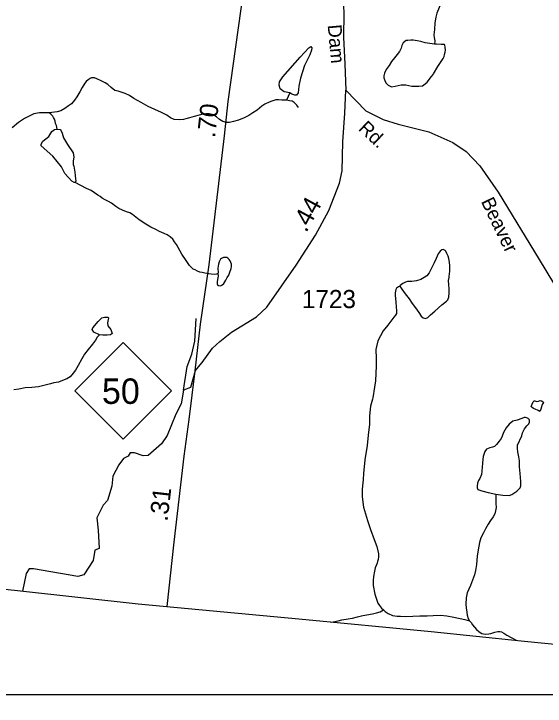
# Model space of a CAD drawing. Extents: x 2056842 to 2160602, y 826753 to 1016856.
# Drawn here: x 2089546 to 2093202, y 845771 to 850532 of the extents above; entities that cross this region are included whole.
import ezdxf

# ---------------------------------------------------------------- set-up
doc = ezdxf.new("R2010")
doc.units = 0
for name, color, linetype in [('Exist Boundary Political CountyLine', 7, 'Continuous'), ('Exist Hydrographic Creek Single Shore', 7, 'Continuous'), ('Exist Hydrographic Misc Water Feature', 7, 'Continuous'), ('Exist Road Non-System Type 51', 7, 'Continuous'), ('Exist Road Primary NC Attributed', 7, 'Continuous'), ('Exist Road Primary NC Service Mileage Hundredths English Label', 7, 'Continuous'), ('Exist Road Primary NC Shield CELL', 7, 'Continuous'), ('Exist Road Primary NC Shield Number Label', 7, 'Continuous'), ('Exist Road Secondary Mileage Hundredths English Label', 7, 'Continuous'), ('Exist Road Secondary Type 20 Attributed', 7, 'Continuous'), ('Exist Road Secondary Type 51 Attributed', 7, 'Continuous'), ('Exist Road Secondary Type 51 Label', 7, 'Continuous'), ('Exist Road Secondary Type 51 Number Label', 7, 'Continuous'), ('Map Preparation Inset Cut Line', 7, 'Continuous')]:
    doc.layers.add(name, color=color, linetype=linetype)

msp = doc.modelspace()

# ---------------------------------------------------------------- linework, layer by layer
at = {"layer": 'Exist Boundary Political CountyLine'}
msp.add_lwpolyline([(2087202.4, 846841.6), (2088278.5, 846703.3), (2089060.9, 846620.9), (2089592.9, 846564), (2090401.1, 846475.5), (2091507.2, 846371.9), (2092417.4, 846283.6), (2093037.6, 846221), (2093614.4, 846162.7), (2094823.1, 845562.6), (2096040.2, 844956.3), (2096290.8, 844827.9), (2097736.3, 844110.3), (2098905.5, 843530.6), (2099954.7, 843014.5), (2100389.5, 842806.4), (2101933, 842032.5), (2102162, 841868.8), (2110170.3, 837920.8)], dxfattribs=at)
at = {"layer": 'Exist Hydrographic Creek Single Shore'}
for points in [[(2091421.5, 849938.9), (2091389.1, 849938.6), (2091367, 849940.7), (2091349.6, 849940.5), (2091321.5, 849932.6), (2091303.4, 849924.4), (2091273.5, 849910.2), (2091251.6, 849896.1), (2091219.8, 849870.1), (2091191.7, 849852), (2091163.6, 849834), (2091130, 849816), (2091092, 849799.8), (2091058, 849791.6), (2091029.7, 849785.7), (2091010.2, 849785.5), (2090984, 849791.5), (2090962, 849805.3), (2090941.7, 849823.4), (2090929.8, 849831.3), (2090911.6, 849839.3), (2090889.6, 849845.1), (2090867.5, 849845.2), (2090845.6, 849841.2), (2090821.6, 849835.1), (2090787.5, 849826.9), (2090753.9, 849816.6), (2090729.7, 849808.9), (2090713.7, 849804.8), (2090684, 849802.4), (2090649.9, 849804.3), (2090623.9, 849816.4), (2090597.9, 849834.1), (2090561.8, 849854.2), (2090517.5, 849873.9), (2090469.7, 849893.7), (2090421.3, 849921.8), (2090371.5, 849949.5), (2090341.3, 849969.6), (2090311.4, 849983.4), (2090265.1, 849999.4), (2090241.5, 850005), (2090215.4, 850025.2), (2090193.3, 850045.2), (2090175.2, 850056.8), (2090146.9, 850070.8), (2090117, 850084.7), (2090101, 850090.8), (2090091.2, 850092.7), (2090080.9, 850092.6), (2090070.9, 850086.4), (2090057.3, 850078.4), (2090045, 850066.4), (2090035, 850054.5), (2090015.5, 850026.3), (2089999.5, 849996.2), (2089979.4, 849962.4), (2089963.4, 849938.4), (2089943.7, 849914.2), (2089923.4, 849900.2), (2089897.6, 849880.2), (2089869.9, 849866.1), (2089843.9, 849857.9), (2089789.7, 849851.9)], [(2089789.7, 849851.9), (2089757.8, 849851.5), (2089723.7, 849851.4), (2089683.9, 849845.2), (2089655.8, 849831.2), (2089620, 849813.1), (2089577.9, 849785), (2089534.2, 849747)]]:
    msp.add_lwpolyline(points, dxfattribs=at)
at = {"layer": 'Exist Hydrographic Misc Water Feature'}
msp.add_line((2091444.6, 849989.3), (2091421.5, 849938.9), dxfattribs=at)
for points in [[(2092685, 850943), (2092672, 850924.5), (2092652.5, 850894.6), (2092622.1, 850858.6), (2092586.4, 850812.5), (2092556.5, 850760.2), (2092538.7, 850722.3), (2092519.2, 850678.3), (2092497.3, 850636.1), (2092479.2, 850592.2), (2092473.3, 850576), (2092457.1, 850535.8), (2092449.5, 850509.9), (2092443.5, 850469.8), (2092439.8, 850424.1), (2092435.9, 850387.7), (2092438, 850370), (2092442.1, 850345.8), (2092440, 850323.8)], [(2092440, 850323.8), (2092423.8, 850325.9), (2092375.9, 850333.6), (2092345.7, 850341.8), (2092320.1, 850345.7), (2092293.8, 850351.7), (2092277.6, 850351.2), (2092257.7, 850349.4), (2092245.9, 850349.2), (2092225.8, 850333.2), (2092216.1, 850313.1), (2092212.2, 850295.1), (2092200.1, 850273.4), (2092184.3, 850253), (2092164.2, 850229.3), (2092144.2, 850203.1), (2092128.4, 850177.1), (2092108.5, 850148.9), (2092096.4, 850123.1), (2092092.7, 850105), (2092092.7, 850090.8), (2092098.6, 850072.8), (2092105, 850056.9), (2092121, 850041.1), (2092144.8, 850031), (2092169, 850035.1), (2092211, 850043.3), (2092243, 850043.3), (2092285, 850035.3), (2092333.2, 850033.7), (2092358.8, 850037.9), (2092377.1, 850049.8), (2092390.8, 850061.9), (2092420.6, 850100), (2092430.6, 850115.9), (2092434.7, 850120.2), (2092462.4, 850169.9), (2092486.4, 850204), (2092500.3, 850224.2), (2092506.1, 850238.3), (2092510.2, 850252.3), (2092514.1, 850268.4), (2092516.1, 850282.3), (2092514.3, 850302), (2092511.8, 850316.2), (2092510, 850320.1), (2092486.2, 850322.1), (2092454.2, 850324.1), (2092440, 850323.8)], [(2091444.6, 849989.3), (2091405.4, 849996.5), (2091379.1, 850016.3), (2091371.2, 850041.3), (2091373.8, 850063.7), (2091396.2, 850098), (2091516.1, 850235.1), (2091575.4, 850298.4), (2091588.6, 850306.3), (2091596.5, 850297.1), (2091595.1, 850281.2), (2091582, 850249.6), (2091545.1, 850175.8), (2091518.7, 850090.1), (2091506.9, 850034.7), (2091501.6, 849989.9), (2091491.1, 849972.8), (2091479.2, 849972.8), (2091458.1, 849979.4), (2091444.6, 849989.3)], [(2091505.4, 849888.9), (2091493.7, 849904.9), (2091475.5, 849923), (2091461.3, 849930.9), (2091443.3, 849934.8), (2091421.5, 849938.9)], [(2089844.2, 849739.4), (2089840, 849764), (2089838.1, 849767.9), (2089833.8, 849777.9), (2089830.1, 849793.9), (2089826, 849807.9), (2089820.1, 849819.8), (2089814.1, 849828), (2089802, 849841.9), (2089789.7, 849851.9)], [(2089969.4, 849371.6), (2089961.5, 849371.6), (2089944.4, 849380.9), (2089898.2, 849433.6), (2089874.5, 849479.7), (2089815.2, 849552.2), (2089734.9, 849623.4), (2089734.9, 849636.6), (2089746.7, 849656.4), (2089787.6, 849689.3), (2089808.7, 849723.6), (2089825.8, 849735.5), (2089844.2, 849739.4)], [(2089844.2, 849739.4), (2089865.3, 849735.5), (2089871.9, 849727.6), (2089879.8, 849711.8), (2089889, 849678.8), (2089915.4, 849632.7), (2089953.6, 849576), (2089960.2, 849545.7), (2089954.9, 849520.6), (2089953.6, 849495.6), (2089960.2, 849485), (2089965.4, 849442.8), (2089970.7, 849398), (2089972, 849383.5), (2089969.4, 849371.6)], [(2090950.7, 848745.6), (2090941.1, 848741.3), (2090923.5, 848739.6), (2090905, 848741.5), (2090887.2, 848743.4), (2090859.3, 848749.3), (2090841.2, 848753.3), (2090827.1, 848755), (2090810.9, 848763.1), (2090793.1, 848771.1), (2090779.3, 848776.9), (2090754.7, 848800.8), (2090732.8, 848835), (2090702.6, 848878.5), (2090664.5, 848944.8), (2090652.4, 848964.5), (2090640.5, 848982.5), (2090622.5, 848998.6), (2090602.2, 849012.3), (2090580, 849022.5), (2090548.4, 849036.2), (2090522.2, 849047.9), (2090490, 849066.1), (2090454.1, 849085.8), (2090408.2, 849115.5), (2090363.9, 849151.4), (2090343.8, 849163.4), (2090321.9, 849171.6), (2090293.8, 849181.5), (2090269.8, 849193.3), (2090247.8, 849207.1), (2090217.5, 849229.2), (2090197.4, 849241.1), (2090173.6, 849252.9), (2090153.9, 849264.8), (2090139.4, 849275.1), (2090123.6, 849284.8), (2090101.6, 849300.7), (2090077.4, 849316.6), (2090061.4, 849324.7), (2090045.4, 849330.8), (2089969.4, 849371.6)], [(2092201.2, 848659.5), (2092215.3, 848639.5), (2092239.3, 848605.5), (2092265.5, 848571.4), (2092287.5, 848539.8), (2092309.6, 848509.6), (2092331.6, 848477.9), (2092349.6, 848454.1), (2092361.7, 848442.1), (2092377.5, 848438), (2092393.9, 848444.1), (2092413.8, 848462.2), (2092441.7, 848486.3), (2092491.5, 848530.3), (2092523.5, 848556.3), (2092531.5, 848566.4), (2092535.6, 848572.3), (2092539.3, 848582.7), (2092541.3, 848612.5), (2092541.3, 848640.4), (2092539.1, 848668.3), (2092537, 848698.3), (2092540.7, 848718.4), (2092541.1, 848728.5), (2092543, 848742.4), (2092545, 848764.5), (2092546.7, 848800.3), (2092544.8, 848824.5), (2092538.7, 848848.6), (2092534.4, 848864.6), (2092526.4, 848884.6), (2092518.4, 848900.3), (2092514.3, 848904.2), (2092500.3, 848912.4), (2092490.7, 848910.2), (2092478.4, 848900.3), (2092466.5, 848882.3), (2092452.5, 848850.3), (2092438.6, 848820.3), (2092422.8, 848788.2), (2092412.6, 848768.3), (2092402.7, 848749.9), (2092387.1, 848730), (2092368.9, 848718.1), (2092345.3, 848705.9), (2092316.8, 848696), (2092285.2, 848691.9), (2092254.9, 848691.6), (2092241.1, 848687.6), (2092223.3, 848677.7), (2092205.3, 848663.4), (2092201.2, 848659.5)], [(2090950.7, 848745.6), (2090951, 848731.3), (2090949.1, 848717.4), (2090947.1, 848705.5), (2090945.2, 848689.6), (2090945, 848675.4), (2090947.1, 848669.5), (2090953.4, 848663.6), (2090967.4, 848661.5), (2090977.4, 848665.7), (2090991.3, 848677.8), (2091005.3, 848699.6), (2091014.9, 848719.6), (2091025.2, 848735.9), (2091032.8, 848755.8), (2091041, 848779.8), (2091042.8, 848795.7), (2091043, 848809.9), (2091034.8, 848833.9), (2091028.9, 848843.7), (2091018.6, 848851.8), (2091010.8, 848855.7), (2090998.7, 848857.6), (2090988.7, 848855.4), (2090974.9, 848849.4), (2090968.8, 848845.5), (2090958.9, 848827.5), (2090955.1, 848811.5), (2090950.7, 848783.3), (2090951, 848751.6), (2090950.7, 848745.6)], [(2092201.2, 848659.5), (2092193.2, 848655.5), (2092179.2, 848645.4), (2092173.3, 848635.4), (2092171.2, 848625.5), (2092169.2, 848613.2), (2092169.2, 848595.4), (2092173.3, 848551.3), (2092177.6, 848515.4), (2092179.6, 848491.6), (2092178, 848471.5), (2092171.6, 848459.5), (2092161.6, 848445.2), (2092120, 848391.1), (2092088.2, 848351.2), (2092050.4, 848283.1), (2092036.7, 848223.1), (2092038.8, 848161.1), (2092039, 848109.2), (2092037.3, 848061.1), (2092035.5, 848009.1), (2092027.7, 847964.8), (2092015.8, 847890.7), (2092013.5, 847882.9), (2091999.8, 847833.1), (2091993.6, 847768.7), (2091992.2, 847708.9), (2091986.3, 847655), (2091982.4, 847611), (2091976.8, 847562.7), (2091961, 847464.9), (2091957.1, 847416.8), (2091951.2, 847372.7), (2091949.4, 847326.7), (2091945.3, 847286.7), (2091943.6, 847261), (2091943.6, 847210.7), (2091952, 847140.8), (2091980.1, 847046.9), (2092000.4, 846987.1), (2092024.8, 846917.2), (2092042.6, 846869.1), (2092051.1, 846839.4), (2092054.7, 846819.3), (2092055, 846797.4), (2092053.3, 846779.4), (2092048.8, 846765.4), (2092044.9, 846755.1), (2092033.2, 846723.2), (2092027.3, 846699.4), (2092021.1, 846663.3), (2092019.5, 846635.2), (2092019.3, 846601.2), (2092029.7, 846541.1), (2092051.7, 846479.4), (2092062.3, 846463.2), (2092076.3, 846445.2), (2092090.4, 846433.4)], [(2090134.6, 848325.2), (2090095.8, 848343.3), (2090085.2, 848360.5), (2090090.5, 848372.3), (2090126.1, 848417.2), (2090152.4, 848442.2), (2090169.5, 848446.2), (2090195.9, 848446.2), (2090198.5, 848439.6), (2090195.9, 848429), (2090190.6, 848407.9), (2090193.3, 848385.5), (2090214.3, 848360.5), (2090223.6, 848332.8), (2090211.7, 848324.9), (2090189.3, 848322.2), (2090157.7, 848322.2), (2090134.6, 848325.2)], [(2090134.6, 848325.2), (2090120.5, 848309.1), (2090108.6, 848288.9), (2090088.5, 848260.7), (2090056.7, 848223), (2090033.1, 848190.8), (2090013.2, 848160.6), (2089989.5, 848114.7), (2089971, 848080.6), (2089955.4, 848060.6), (2089933.5, 848036.3), (2089911.5, 848022.2), (2089881.6, 848010.1), (2089853.5, 848000.2), (2089821.5, 847994.1), (2089797.9, 847987.9), (2089761.9, 847977.9), (2089715.5, 847967.9), (2089669.8, 847963.5), (2089624.1, 847959.5), (2089581.8, 847951.3), (2089545.5, 847947.4)], [(2093165.7, 847796.8), (2093153.8, 847804.7), (2093133.9, 847814.6), (2093121.6, 847818.5), (2093111.6, 847824.4), (2093105.8, 847832.2), (2093111.4, 847848.4), (2093119.6, 847864.2), (2093125.7, 847870.2), (2093129.6, 847870.4), (2093143.8, 847866.3), (2093155.5, 847868.5), (2093167.4, 847872.4), (2093177.6, 847870.5), (2093187.7, 847864.5), (2093189.5, 847860.5), (2093181.3, 847844.7), (2093175.8, 847828.5), (2093171.7, 847814.5), (2093165.7, 847796.8)], [(2092863.5, 847229.5), (2092909.8, 847221.7), (2092953.7, 847219.9), (2092971.7, 847226.1), (2093007.6, 847250.3), (2093029.4, 847272.1), (2093035.3, 847286.3), (2093035.1, 847316.3), (2093029.2, 847372), (2093025.1, 847416), (2093024.8, 847458.3), (2093021, 847486.1), (2093014.6, 847520.2), (2093012.3, 847542.1), (2093012.1, 847566.1), (2093040.2, 847630.4), (2093046.2, 847650.2), (2093060.1, 847678.1), (2093076.3, 847698.4), (2093090.1, 847712.5), (2093094.2, 847724.5), (2093093.7, 847740.3), (2093085.7, 847748.4), (2093080, 847752.2), (2093067.5, 847756.1), (2093057.9, 847756.4), (2093041.9, 847750.2), (2093009.7, 847738.1), (2092979.9, 847730), (2092954.1, 847710), (2092934, 847685.9), (2092916.2, 847653.6), (2092906.3, 847627.5), (2092898.1, 847611.8), (2092886.2, 847593.7), (2092866.5, 847569.5), (2092852.6, 847557.8), (2092838.5, 847551.4), (2092820.8, 847547.6), (2092798.3, 847537.6), (2092786.6, 847523.6), (2092774.7, 847487.2), (2092773, 847467.2), (2092770.8, 847441.6), (2092768.9, 847415.5), (2092766.9, 847387.4), (2092763.2, 847365.2), (2092753.2, 847337.5), (2092743.5, 847323.2), (2092735.3, 847305.3), (2092733.5, 847283.3), (2092735.1, 847273.3), (2092739.6, 847261.3), (2092765.5, 847251.3), (2092809.3, 847241.4), (2092863.5, 847229.5)], [(2092863.5, 847229.5), (2092861.8, 847209.5), (2092861.6, 847187.6), (2092863.5, 847163.8), (2092863.9, 847137.8), (2092859.8, 847113.6), (2092855.7, 847093.6), (2092843.8, 847073.8), (2092825.9, 847047.8), (2092810.2, 847021.8), (2092792.3, 846991.6), (2092778.4, 846963.3), (2092760.3, 846929.5), (2092750.3, 846897.3), (2092740.6, 846847.3), (2092735.1, 846803.5), (2092728.8, 846745.2), (2092723, 846703.4), (2092715.2, 846673.4), (2092701.5, 846637.3), (2092687.3, 846601.3), (2092665.4, 846551.1), (2092657.8, 846515.3), (2092655.8, 846473), (2092657.8, 846447.2), (2092662.3, 846417.3), (2092666.2, 846397.2), (2092672.4, 846373.1), (2092680.4, 846357.3)], [(2091722.6, 846350.5), (2091729.9, 846349.8), (2091742.5, 846352.2), (2091776.7, 846358.4), (2091802.3, 846364.6), (2091846.2, 846372.6), (2091876.1, 846376.6), (2091910.2, 846384.8), (2091946.3, 846394.7), (2091974.2, 846399), (2092014.4, 846405.1), (2092042.4, 846413), (2092066.4, 846419.1), (2092090.4, 846433.4)], [(2092090.4, 846433.4), (2092100.3, 846421.3), (2092122.2, 846407.4), (2092152.1, 846395.6), (2092184.3, 846389.5), (2092206.1, 846389.8), (2092240.1, 846387.9), (2092292.4, 846390.2), (2092340.2, 846392.3), (2092390.4, 846392.4), (2092430.2, 846394.4), (2092482.1, 846396.7), (2092526, 846392.9), (2092574.1, 846382.8), (2092650, 846367.2), (2092680.4, 846357.3)], [(2092680.4, 846357.3), (2092692.3, 846347.4), (2092702.3, 846331.3), (2092728.5, 846299.3), (2092746.2, 846283.6), (2092754.6, 846277.5), (2092766.3, 846271.7), (2092776.7, 846269.7), (2092788.6, 846267.5), (2092814.5, 846269.6), (2092828.4, 846271.6), (2092854.5, 846279.8), (2092876.4, 846283.8), (2092890.3, 846284.1), (2092902.4, 846281.9), (2092918.4, 846274.1), (2092938.7, 846260.1), (2093002, 846224.6)]]:
    msp.add_lwpolyline(points, dxfattribs=at)
at = {"layer": 'Exist Road Non-System Type 51'}
for points in [[(2090714.3, 847945.1), (2090739.2, 848107.2), (2090770.4, 848192.4), (2090791.2, 848281.8), (2090801.6, 848437.7)], [(2090793.8, 848076.9), (2090762.1, 847961.7), (2090714.3, 847945.1)], [(2090714.3, 847945.1), (2090697.7, 847849.5), (2090660.3, 847778.8), (2090602.2, 847633.3), (2090562.7, 847575.1), (2090471.3, 847494), (2090436, 847492), (2090375.8, 847512.7), (2090346.7, 847512.7), (2090332.1, 847489.9), (2090301, 847475.3), (2090268.8, 847430.7), (2090227.3, 847353.7), (2090221, 847285.2), (2090189.9, 847185.4), (2090160.8, 847154.2), (2090117.2, 847066.9), (2090125.5, 846981.7), (2090133.8, 846854.9), (2090102.6, 846844.5), (2090091.2, 846772.8), (2090028.9, 846675.1), (2089987.4, 846662.7), (2089682, 846716.7), (2089650.9, 846714.6), (2089632.2, 846683.5), (2089605, 846562.7)]]:
    msp.add_lwpolyline(points, dxfattribs=at)
at = {"layer": 'Exist Road Primary NC Attributed'}
for points in [[(2090793.8, 848076.9), (2090829.9, 848397.1), (2090890.1, 848806.6), (2090995, 849693), (2091022, 849929.9), (2091164.2, 850945.2), (2091222.4, 851456.5), (2091255.4, 851735.3)], [(2090601.9, 846456.7), (2090650.2, 846899.7), (2090718.7, 847489.9), (2090752, 847743.5), (2090793.8, 848076.9)]]:
    msp.add_lwpolyline(points, dxfattribs=at)
at = {"layer": 'Exist Road Primary NC Shield CELL'}
msp.add_lwpolyline([(2089965.4, 847939.5), (2090298.4, 848272.5), (2090631.4, 847939.5), (2090298.4, 847606.5)], close=True, dxfattribs=at)
at = {"layer": 'Exist Road Secondary Type 20 Attributed'}
msp.add_lwpolyline([(2090793.8, 848076.9), (2090842.6, 848134), (2090913.2, 848232.8), (2090963.1, 848278.5), (2091043.5, 848343.4), (2091215.9, 848448.4), (2091287.6, 848514.9), (2091489.5, 848803.3), (2091622.5, 849011.1), (2091714.4, 849180), (2091787.1, 849367), (2091804.7, 849453.3), (2091809.4, 849652.3), (2091823.9, 849849.7), (2091830.2, 850007.7)], dxfattribs=at)
at = {"layer": 'Exist Road Secondary Type 51 Attributed'}
for points in [[(2091255.4, 851735.3), (2091303.1, 851722.8), (2091404.9, 851679.2), (2091506.7, 851600.2), (2091585.6, 851504.6), (2091611.6, 851441.2), (2091692.6, 851141.9), (2091786, 850767.8), (2091810.9, 850668.1), (2091816.1, 850540.2), (2091814.6, 850368.3), (2091822.9, 850187.4), (2091830.2, 850007.7)], [(2091830.2, 850007.7), (2091967.2, 849864.3), (2092087.7, 849806.1), (2092191.5, 849772.8), (2092401.3, 849720.9), (2092566.4, 849647.1), (2092657.8, 849584.7), (2092753.3, 849487), (2092878, 849306.2), (2093161.5, 848841.7), (2093311, 848592.3), (2093419, 848399), (2093507.3, 848067.5), (2093594.5, 847762), (2093636, 847589.5), (2093648.5, 847479.4), (2093630.8, 847339.1), (2093589.3, 847141.6), (2093558.1, 846948.3), (2093536.3, 846683.4), (2093536.3, 846508.8), (2093550.9, 846434), (2093580, 846348.7)]]:
    msp.add_lwpolyline(points, dxfattribs=at)
at = {"layer": 'Map Preparation Inset Cut Line'}
msp.add_lwpolyline([(2059276.8, 845851.8), (2104036.2, 845851.8), (2104036.2, 868310.8), (2085975.1, 868308.6), (2085982, 877260.1), (2059276.8, 877260.1), (2059276.8, 845851.8)], dxfattribs=at)

# ---------------------------------------------------------------- texts
at = {"layer": 'Exist Road Primary NC Service Mileage Hundredths English Label'}
for s, rotation, p in [('.70', 83.4989, (2090930.2, 849676.2)), ('.31', 83.3766, (2090603.3, 847038))]:
    msp.add_text(s, height=125, rotation=rotation, dxfattribs=at).set_placement(p)
at = {"layer": 'Exist Road Primary NC Shield Number Label'}
msp.add_text('50', height=175, dxfattribs=at).set_placement((2090152.6, 847849.8))
at = {"layer": 'Exist Road Secondary Mileage Hundredths English Label'}
msp.add_text('.44', height=125, rotation=61.4433, dxfattribs=at).set_placement((2091557.7, 849022.9))
at = {"layer": 'Exist Road Secondary Type 51 Label'}
for s, rotation, p in [('Dam', 275.3147, (2091705.1, 850454.6)), ('Rd.', 316.5979, (2091911.3, 849736.6)), ('Beaver', 295.6861, (2092758.3, 849242.2))]:
    msp.add_text(s, height=95, rotation=rotation, dxfattribs=at).set_placement(p)
at = {"layer": 'Exist Road Secondary Type 51 Number Label'}
msp.add_text('1723', height=125, dxfattribs=at).set_placement((2091528.2, 848508.2))

doc.saveas('drawing.dxf')
